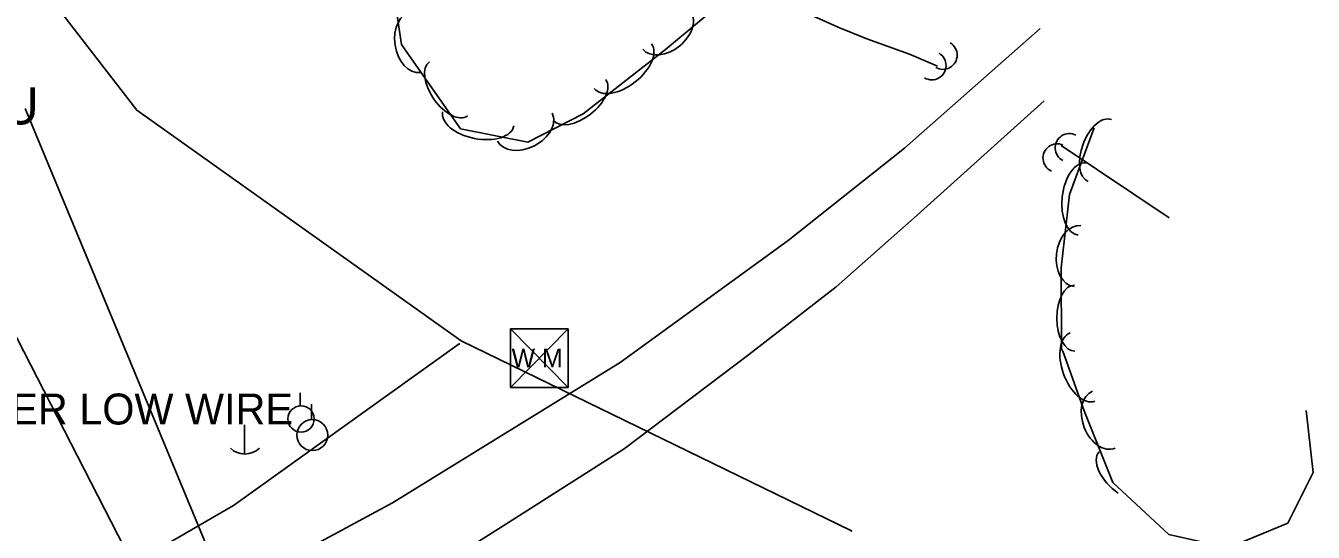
# Model space of a CAD drawing. Extents: x 954793 to 988390, y 1867850 to 1924428.
# Drawn here: x 965309.1 to 965517.1, y 1899101.5 to 1899183.3 of the extents above; entities that cross this region are included whole.
import ezdxf

# ---------------------------------------------------------------- set-up
doc = ezdxf.new("R2010")
doc.units = 0
for name, color, linetype in [('Default', 7, 'Continuous'), ('S_CROSS_DRAIN', 7, 'Continuous'), ('S_DRIVEWAY', 7, 'Continuous'), ('S_FIBER_OPTIC_CABLE', 7, 'Continuous'), ('S_MISC_TOPO_POINT', 7, 'Continuous'), ('S_STREAM', 7, 'Continuous'), ('S_TREE', 7, 'Continuous'), ('S_UNDERGROUND_CABLE', 7, 'Continuous'), ('S_UTILITY_POLE', 7, 'Continuous'), ('S_UTL_PT_SYM', 7, 'Continuous'), ('S_WATER_UTILITIES', 7, 'Continuous')]:
    doc.layers.add(name, color=color, linetype=linetype)

msp = doc.modelspace()

# ---------------------------------------------------------------- linework, layer by layer
at = {"layer": 'S_CROSS_DRAIN'}
for centre, start, end in [((965457.29, 1899178.59), 239.2421, 59.5713), ((965455.5, 1899176.9), 239.3937, 59.7229), ((965477.72, 1899163.61), 62.6911, 243.0202), ((965475.75, 1899161.97), 65.8823, 246.2115)]:
    msp.add_arc(centre, 2.3, start, end, dxfattribs=at)
at = {"layer": 'S_DRIVEWAY'}
for points in [[(965472.99, 1899182.91), (965451.09, 1899163.54), (965432.28, 1899148.66), (965405.14, 1899128.91), (965368.35, 1899106.29), (965337.17, 1899089.45)], [(965473.66, 1899171.22), (965453.1, 1899152.71), (965440.04, 1899141.18), (965425.85, 1899130.18), (965405.76, 1899115.01), (965387.69, 1899103.48), (965363.02, 1899087.83), (965339.31, 1899071.66)]]:
    msp.add_lwpolyline(points, dxfattribs=at)
at = {"layer": 'S_FIBER_OPTIC_CABLE'}
msp.add_line((965355.43, 1899058), (965308.98, 1899169.94), dxfattribs=at)
at = {"layer": 'S_STREAM'}
for points in [[(965410.96, 1899204.04), (965411.29, 1899203.87), (965421.42, 1899194.92), (965428.89, 1899189.39), (965435.38, 1899185.31), (965440.45, 1899183.07), (965444.98, 1899181.2), (965451.88, 1899178.74), (965456.4, 1899176.78)], [(965476.42, 1899164), (965493.85, 1899152.29)]]:
    msp.add_lwpolyline(points, dxfattribs=at)
at = {"layer": 'S_TREE'}
for points in [[(965423.98, 1899189.11), (965412.44, 1899179.49), (965399.16, 1899169.11), (965390.21, 1899164.54), (965379.32, 1899166.7), (965369.76, 1899180.29), (965367.91, 1899192.85)], [(965515.97, 1899121.2), (965517.14, 1899111.15), (965513.03, 1899102.98), (965503.4, 1899099.01), (965493.81, 1899101.16), (965484.75, 1899109.54), (965480.13, 1899121.14), (965476.65, 1899130.75), (965476.53, 1899130.92), (965476.47, 1899131.29), (965476.42, 1899144.23), (965477.72, 1899156.06), (965481.75, 1899166.86)]]:
    msp.add_lwpolyline(points, dxfattribs=at)
for centre, major_axis, ratio, end_param in [((965372.1, 1899180.7), (0.72, -4.9), 0.685311, 6.283185), ((965412.59, 1899182.71), (3.81, 3.17), 0.685311, 6.283185), ((965405.56, 1899176.8), (4.62, 3.61), 0.55008, 6.283185), ((965377.39, 1899173.13), (3.08, -4.37), 0.540699, 6.283185), ((965398.57, 1899171.34), (4.21, 3.29), 0.540699, 6.283185), ((965382.18, 1899168.3), (5.76, -1.14), 0.55008, 6.283185), ((965389.71, 1899166.96), (4.41, 2.25), 0.685311, 6.283185), ((965482.64, 1899163.18), (-1.87, -5.01), 0.540699, 6.283185), ((965479.78, 1899155.35), (-0.64, -5.83), 0.55008, 6.283185), ((965479.03, 1899146.12), (-0.54, -4.93), 0.685311, 6.283185), ((965478.57, 1899136.1), (0.02, -5.35), 0.540699, 6.283185), ((965479.83, 1899128.19), (2, -5.52), 0.55008, 6.283185), ((965483.28, 1899119.68), (1.83, -4.6), 0.685311, 6.283185), ((965486.44, 1899110.86), (3.92, -3.63), 0.540699, 4.983593)]:
    msp.add_ellipse(centre, major_axis=major_axis, ratio=ratio, start_param=3.141593, end_param=end_param, dxfattribs=at)
at = {"layer": 'S_UNDERGROUND_CABLE'}
for p, q in [((965355.43, 1899058), (965308.98, 1899169.94)), ((965345.13, 1899059.93), (965295.89, 1899155.65))]:
    msp.add_line(p, q, dxfattribs=at)
at = {"layer": 'S_UTILITY_POLE'}
for p, q in [((965353.43, 1899121.95), (965353.43, 1899124.06)), ((965355.23, 1899119.72), (965355.23, 1899122.2)), ((965344.4, 1899118.87), (965344.4, 1899114.14))]:
    msp.add_line(p, q, dxfattribs=at)
for centre, radius in [((965353.55, 1899119.81), 2.13), ((965355.37, 1899117.2), 2.5)]:
    msp.add_circle(centre, radius, dxfattribs=at)
msp.add_arc((965344.47, 1899117.56), 3.41, 226.3972, 313.6028, dxfattribs=at)
at = {"layer": 'S_UTL_PT_SYM'}
for points in [[(965326.98, 1899169.7), (965326.98, 1899169.75), (965326.98, 1899169.7), (965326.93, 1899169.7), (965326.98, 1899169.7), (965326.98, 1899169.65), (965326.98, 1899169.7), (965327.03, 1899169.7)], [(965379.11, 1899131.94), (965379.11, 1899131.99), (965379.11, 1899131.94), (965379.06, 1899131.94), (965379.11, 1899131.94), (965379.11, 1899131.89), (965379.11, 1899131.94), (965379.16, 1899131.94)], [(965379.44, 1899132.41), (965379.44, 1899132.46), (965379.44, 1899132.41), (965379.39, 1899132.41), (965379.44, 1899132.41), (965379.44, 1899132.36), (965379.44, 1899132.41), (965379.49, 1899132.41)], [(965342.61, 1899105.82), (965342.61, 1899105.87), (965342.61, 1899105.82), (965342.56, 1899105.82), (965342.61, 1899105.82), (965342.61, 1899105.77), (965342.61, 1899105.82), (965342.66, 1899105.82)], [(965442.5, 1899101.72), (965442.5, 1899101.77), (965442.5, 1899101.72), (965442.45, 1899101.72), (965442.5, 1899101.72), (965442.5, 1899101.67), (965442.5, 1899101.72), (965442.55, 1899101.72)]]:
    msp.add_lwpolyline(points, dxfattribs=at)
at = {"layer": 'S_WATER_UTILITIES'}
for p, q in [((965326.98, 1899169.7), (965305.03, 1899198.17)), ((965379.44, 1899132.41), (965326.98, 1899169.7)), ((965387.38, 1899134.39), (965396.72, 1899134.39)), ((965387.38, 1899134.39), (965387.38, 1899124.9)), ((965387.38, 1899134.39), (965396.72, 1899124.9)), ((965396.72, 1899134.39), (965387.38, 1899124.9)), ((965396.72, 1899134.39), (965396.72, 1899124.9)), ((965379.11, 1899131.94), (965342.61, 1899105.82)), ((965442.5, 1899101.72), (965379.44, 1899132.41)), ((965387.38, 1899124.9), (965396.72, 1899124.9)), ((965342.61, 1899105.82), (965309.3, 1899086.59))]:
    msp.add_line(p, q, dxfattribs=at)

# ---------------------------------------------------------------- texts
at = {"layer": 'Default'}
msp.add_text('U', height=6, rotation=360, dxfattribs=at).set_placement((965305.35, 1899167.39))
at = {"layer": 'S_MISC_TOPO_POINT'}
msp.add_text('SHOT UNDER LOW WIRE', height=5, dxfattribs=at).set_placement((965271.64, 1899118.92))
at = {"layer": 'S_WATER_UTILITIES'}
msp.add_text('W M', height=3, rotation=360, dxfattribs=at).set_placement((965387.58, 1899128.16))

doc.saveas('drawing.dxf')
